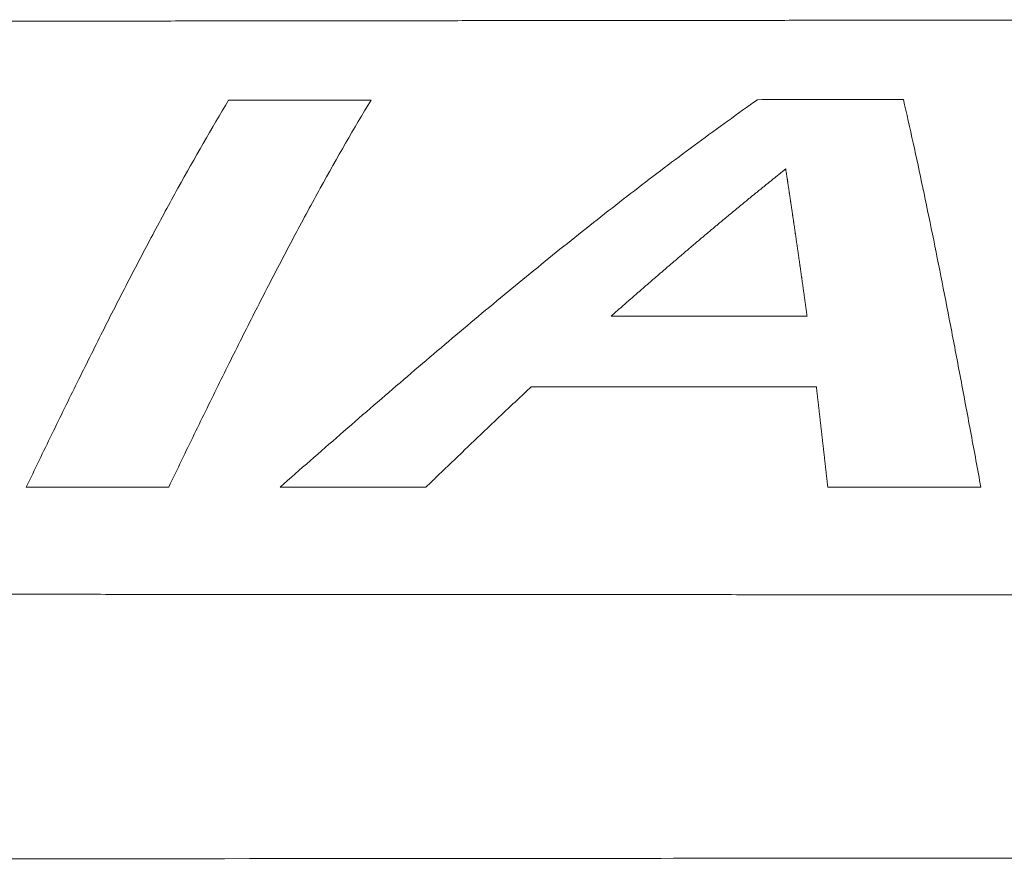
# Model space of a CAD drawing. Header units: millimetres. Extents: x 0 to 594, y 0 to 420.
# Tile 179 of 656: x 231.7 to 239.57, y 46.32 to 53.14. Entities that reach past the tile are written whole.
import ezdxf

# ---------------------------------------------------------------- set-up
doc = ezdxf.new("R2010")
doc.units = ezdxf.units.MM
doc.layers.add('1', color=7, linetype='Continuous', true_color=0xffffff)

msp = doc.modelspace()

# ---------------------------------------------------------------- linework, layer by layer
at = {"layer": '1', "color": 155, "linetype": 'Continuous', "lineweight": 13}
for points, knots in [([(214.422, 53.0973), (214.6131, 53.0976), (214.9953, 53.0983), (215.5686, 53.0993), (216.1419, 53.1003), (216.7152, 53.1013), (217.2885, 53.1023), (217.8617, 53.1033), (218.435, 53.1043), (219.0083, 53.1053), (219.5816, 53.1063), (220.1549, 53.1073), (220.7282, 53.1082), (221.3015, 53.1092), (221.8748, 53.1102), (222.4481, 53.1111), (223.0214, 53.1121), (223.5947, 53.113), (224.168, 53.1139), (224.7412, 53.1149), (225.3145, 53.1158), (225.8878, 53.1167), (226.4611, 53.1175), (227.0344, 53.1184), (227.6077, 53.1193), (228.181, 53.1201), (228.7543, 53.121), (229.3276, 53.1218), (229.9009, 53.1226), (230.4742, 53.1234), (231.0474, 53.1242), (231.6207, 53.1249), (232.194, 53.1257), (232.7673, 53.1264), (233.3406, 53.1271), (233.9139, 53.1278), (234.4872, 53.1284), (235.0605, 53.1291), (235.6338, 53.1297), (236.2071, 53.1303), (236.7804, 53.1309), (237.3537, 53.1315), (237.927, 53.132), (238.5003, 53.1325), (239.0736, 53.133), (239.6468, 53.1335), (240.2201, 53.1339), (240.7934, 53.1343), (241.3667, 53.1347), (241.94, 53.1351), (242.5133, 53.1354), (243.0866, 53.1357), (243.6599, 53.136), (244.2332, 53.1362), (244.8065, 53.1365), (245.3798, 53.1366), (245.9531, 53.1368), (246.5264, 53.1369), (247.0997, 53.137), (247.673, 53.1371), (248.2463, 53.1371), (248.8196, 53.1371), (249.3929, 53.1371), (249.9662, 53.137), (250.5395, 53.1369), (251.1127, 53.1367), (251.686, 53.1365), (252.0682, 53.1364), (252.2593, 53.1363)], [0, 0, 0, 0, 0.015152, 0.030303, 0.045455, 0.060606, 0.075758, 0.090909, 0.106061, 0.121212, 0.136364, 0.151515, 0.166666, 0.181818, 0.196969, 0.212121, 0.227272, 0.242424, 0.257575, 0.272727, 0.287878, 0.30303, 0.318181, 0.333333, 0.348484, 0.363636, 0.378787, 0.393939, 0.40909, 0.424242, 0.439393, 0.454545, 0.469696, 0.484848, 0.499999, 0.515151, 0.530302, 0.545454, 0.560605, 0.575757, 0.590908, 0.60606, 0.621211, 0.636363, 0.651514, 0.666666, 0.681817, 0.696969, 0.712121, 0.727272, 0.742424, 0.757575, 0.772727, 0.787878, 0.80303, 0.818181, 0.833333, 0.848485, 0.863636, 0.878788, 0.893939, 0.909091, 0.924242, 0.939394, 0.954545, 0.969697, 0.984848, 1, 1, 1, 1]), ([(231.7535, 49.3981), (231.822, 49.5404), (231.9584, 49.8224), (232.0936, 50.0986), (232.2285, 50.3716), (232.2957, 50.5066), (232.4299, 50.773), (232.5639, 51.0359), (232.6978, 51.2915), (232.8318, 51.5431), (232.8989, 51.667), (233.1005, 52.0322), (233.2355, 52.2673), (233.3718, 52.4932)], [0, 0, 0, 0, 0.125, 0.25, 0.25, 0.375, 0.375, 0.5, 0.625, 0.625, 0.75, 0.75, 1, 1, 1, 1]), ([(234.5104, 52.4944), (234.3742, 52.2684), (234.2393, 52.0332), (234.0377, 51.6678), (233.9707, 51.5439), (233.8367, 51.2921), (233.7029, 51.0364), (233.5689, 50.7733), (233.4347, 50.5068), (233.3675, 50.3718), (233.2327, 50.0986), (233.0975, 49.8223), (232.9612, 49.5402), (232.8927, 49.3978)], [0, 0, 0, 0, 0.25, 0.25, 0.375, 0.375, 0.5, 0.625, 0.625, 0.75, 0.75, 0.875, 1, 1, 1, 1]), ([(233.7832, 49.3976), (233.9439, 49.5391), (234.1042, 49.6795), (234.4238, 49.9581), (234.5832, 50.0962), (234.8219, 50.3013), (234.9014, 50.3693), (235.0603, 50.5045), (235.1397, 50.5717), (235.3777, 50.7722), (235.5363, 50.9042), (235.8532, 51.1646), (236.0117, 51.293), (236.3287, 51.5457), (236.4873, 51.67), (236.8048, 51.9143), (236.9638, 52.0342), (237.2824, 52.2694), (237.442, 52.3846), (237.602, 52.4973)], [0, 0, 0, 0, 0.125, 0.125, 0.25, 0.25, 0.3125, 0.3125, 0.375, 0.375, 0.5, 0.5, 0.625, 0.625, 0.75, 0.75, 0.875, 0.875, 1, 1, 1, 1]), ([(238.768, 52.4985), (238.794, 52.3852), (238.82, 52.2696), (238.8717, 52.0342), (238.8975, 51.9144), (238.9489, 51.6705), (238.9745, 51.5466), (239.0258, 51.2947), (239.0514, 51.1668), (239.1026, 50.9072), (239.1282, 50.7756), (239.1796, 50.5088), (239.2053, 50.3737), (239.257, 50.1001), (239.2829, 49.9616), (239.3349, 49.6816), (239.3611, 49.5401), (239.3874, 49.3971)], [0, 0, 0, 0, 0.125, 0.125, 0.25, 0.25, 0.375, 0.375, 0.5, 0.5, 0.625, 0.625, 0.75, 0.75, 0.875, 0.875, 1, 1, 1, 1]), ([(237.8266, 51.9429), (237.8227, 51.9397), (237.8149, 51.9335), (237.8031, 51.9241), (237.7914, 51.9147), (237.7796, 51.9052), (237.7679, 51.8958), (237.7561, 51.8864), (237.7443, 51.8769), (237.7326, 51.8675), (237.7208, 51.858), (237.7091, 51.8485), (237.6973, 51.8391), (237.6856, 51.8296), (237.6739, 51.8201), (237.6621, 51.8106), (237.6504, 51.801), (237.6386, 51.7915), (237.6269, 51.782), (237.6151, 51.7724), (237.6034, 51.7629), (237.5916, 51.7533), (237.5799, 51.7438), (237.5682, 51.7342), (237.5564, 51.7246), (237.5447, 51.715), (237.5329, 51.7054), (237.5212, 51.6958), (237.5095, 51.6861), (237.4977, 51.6765), (237.486, 51.6669), (237.4743, 51.6572), (237.4625, 51.6476), (237.4508, 51.6379), (237.4391, 51.6282), (237.4273, 51.6185), (237.4156, 51.6089), (237.4039, 51.5991), (237.3921, 51.5894), (237.3804, 51.5797), (237.3687, 51.57), (237.357, 51.5603), (237.3452, 51.5505), (237.3335, 51.5408), (237.3218, 51.531), (237.31, 51.5212), (237.2983, 51.5115), (237.2866, 51.5017), (237.2749, 51.4919), (237.2631, 51.4821), (237.2514, 51.4723), (237.2397, 51.4624), (237.228, 51.4526), (237.2162, 51.4428), (237.2045, 51.4329), (237.1928, 51.4231), (237.1811, 51.4132), (237.1694, 51.4034), (237.1576, 51.3935), (237.1459, 51.3836), (237.1342, 51.3737), (237.1225, 51.3638), (237.1108, 51.3539), (237.099, 51.344), (237.0873, 51.3341), (237.0756, 51.3241), (237.0639, 51.3142), (237.0522, 51.3042), (237.0404, 51.2943), (237.0287, 51.2843), (237.017, 51.2743), (237.0053, 51.2644), (236.9936, 51.2544), (236.9818, 51.2444), (236.9701, 51.2344), (236.9584, 51.2244), (236.9467, 51.2143), (236.935, 51.2043), (236.9232, 51.1943), (236.9115, 51.1842), (236.8998, 51.1742), (236.8881, 51.1641), (236.8764, 51.1541), (236.8646, 51.144), (236.8529, 51.1339), (236.8412, 51.1238), (236.8295, 51.1137), (236.8178, 51.1036), (236.8061, 51.0935), (236.7943, 51.0834), (236.7826, 51.0732), (236.7709, 51.0631), (236.7592, 51.053), (236.7475, 51.0428), (236.7357, 51.0327), (236.724, 51.0225), (236.7123, 51.0123), (236.7006, 51.0021), (236.6889, 50.992), (236.6771, 50.9818), (236.6654, 50.9716), (236.6537, 50.9614), (236.642, 50.9511), (236.6302, 50.9409), (236.6185, 50.9307), (236.6068, 50.9205), (236.5951, 50.9102), (236.5833, 50.9), (236.5716, 50.8897), (236.5599, 50.8794), (236.5482, 50.8692), (236.5365, 50.8589), (236.5247, 50.8486), (236.513, 50.8383), (236.5013, 50.828), (236.4895, 50.8177), (236.4778, 50.8074), (236.4661, 50.797), (236.4544, 50.7867), (236.4426, 50.7764), (236.4348, 50.7695), (236.4309, 50.766)], [0, 0, 0, 0, 0.008403, 0.016807, 0.02521, 0.033613, 0.042017, 0.05042, 0.058823, 0.067227, 0.07563, 0.084034, 0.092437, 0.10084, 0.109244, 0.117647, 0.12605, 0.134454, 0.142857, 0.151261, 0.159664, 0.168067, 0.176471, 0.184874, 0.193277, 0.201681, 0.210084, 0.218487, 0.226891, 0.235294, 0.243698, 0.252101, 0.260504, 0.268908, 0.277311, 0.285714, 0.294118, 0.302521, 0.310925, 0.319328, 0.327731, 0.336135, 0.344538, 0.352941, 0.361345, 0.369748, 0.378152, 0.386555, 0.394958, 0.403362, 0.411765, 0.420168, 0.428572, 0.436975, 0.445378, 0.453782, 0.462185, 0.470588, 0.478992, 0.487395, 0.495799, 0.504202, 0.512605, 0.521009, 0.529412, 0.537815, 0.546219, 0.554622, 0.563025, 0.571429, 0.579832, 0.588235, 0.596639, 0.605042, 0.613445, 0.621849, 0.630252, 0.638656, 0.647059, 0.655462, 0.663866, 0.672269, 0.680672, 0.689076, 0.697479, 0.705882, 0.714286, 0.722689, 0.731092, 0.739496, 0.747899, 0.756303, 0.764706, 0.773109, 0.781513, 0.789916, 0.798319, 0.806723, 0.815126, 0.823529, 0.831933, 0.840336, 0.848739, 0.857143, 0.865546, 0.87395, 0.882353, 0.890756, 0.89916, 0.907563, 0.915966, 0.92437, 0.932773, 0.941176, 0.94958, 0.957983, 0.966387, 0.97479, 0.983193, 0.991597, 1, 1, 1, 1]), ([(237.9973, 50.7665), (237.9968, 50.7699), (237.9959, 50.7768), (237.9945, 50.7872), (237.993, 50.7975), (237.9916, 50.8078), (237.9902, 50.8181), (237.9887, 50.8284), (237.9873, 50.8387), (237.9858, 50.849), (237.9844, 50.8593), (237.983, 50.8696), (237.9815, 50.8799), (237.9801, 50.8901), (237.9787, 50.9004), (237.9772, 50.9106), (237.9758, 50.9209), (237.9744, 50.9311), (237.9729, 50.9413), (237.9715, 50.9515), (237.9701, 50.9617), (237.9686, 50.9719), (237.9672, 50.9821), (237.9658, 50.9923), (237.9643, 51.0025), (237.9629, 51.0127), (237.9615, 51.0228), (237.96, 51.033), (237.9586, 51.0431), (237.9572, 51.0533), (237.9558, 51.0634), (237.9543, 51.0735), (237.9529, 51.0836), (237.9515, 51.0938), (237.95, 51.1039), (237.9486, 51.114), (237.9472, 51.124), (237.9457, 51.1341), (237.9443, 51.1442), (237.9429, 51.1543), (237.9414, 51.1643), (237.94, 51.1744), (237.9386, 51.1844), (237.9371, 51.1944), (237.9357, 51.2045), (237.9343, 51.2145), (237.9328, 51.2245), (237.9314, 51.2345), (237.93, 51.2445), (237.9285, 51.2545), (237.9271, 51.2645), (237.9257, 51.2744), (237.9242, 51.2844), (237.9228, 51.2943), (237.9214, 51.3043), (237.9199, 51.3142), (237.9185, 51.3242), (237.9171, 51.3341), (237.9156, 51.344), (237.9142, 51.3539), (237.9128, 51.3638), (237.9113, 51.3737), (237.9099, 51.3836), (237.9085, 51.3935), (237.9071, 51.4033), (237.9056, 51.4132), (237.9042, 51.423), (237.9028, 51.4329), (237.9013, 51.4427), (237.8999, 51.4525), (237.8985, 51.4624), (237.897, 51.4722), (237.8956, 51.482), (237.8942, 51.4918), (237.8927, 51.5016), (237.8913, 51.5113), (237.8899, 51.5211), (237.8884, 51.5309), (237.887, 51.5406), (237.8856, 51.5504), (237.8841, 51.5601), (237.8827, 51.5698), (237.8812, 51.5796), (237.8798, 51.5893), (237.8784, 51.599), (237.8769, 51.6087), (237.8755, 51.6184), (237.8741, 51.6281), (237.8726, 51.6377), (237.8712, 51.6474), (237.8698, 51.657), (237.8683, 51.6667), (237.8669, 51.6763), (237.8655, 51.686), (237.864, 51.6956), (237.8626, 51.7052), (237.8612, 51.7148), (237.8597, 51.7244), (237.8583, 51.734), (237.8568, 51.7436), (237.8554, 51.7532), (237.854, 51.7627), (237.8525, 51.7723), (237.8511, 51.7818), (237.8497, 51.7914), (237.8482, 51.8009), (237.8468, 51.8104), (237.8454, 51.8199), (237.8439, 51.8294), (237.8425, 51.8389), (237.841, 51.8484), (237.8396, 51.8579), (237.8382, 51.8674), (237.8367, 51.8769), (237.8353, 51.8863), (237.8338, 51.8958), (237.8324, 51.9052), (237.831, 51.9146), (237.8295, 51.924), (237.8281, 51.9335), (237.8271, 51.9397), (237.8266, 51.9429)], [0, 0, 0, 0, 0.008403, 0.016807, 0.02521, 0.033613, 0.042017, 0.05042, 0.058824, 0.067227, 0.07563, 0.084034, 0.092437, 0.10084, 0.109244, 0.117647, 0.126051, 0.134454, 0.142857, 0.151261, 0.159664, 0.168067, 0.176471, 0.184874, 0.193278, 0.201681, 0.210084, 0.218488, 0.226891, 0.235294, 0.243698, 0.252101, 0.260505, 0.268908, 0.277311, 0.285715, 0.294118, 0.302521, 0.310925, 0.319328, 0.327731, 0.336135, 0.344538, 0.352941, 0.361345, 0.369748, 0.378152, 0.386555, 0.394958, 0.403362, 0.411765, 0.420168, 0.428572, 0.436975, 0.445378, 0.453782, 0.462185, 0.470588, 0.478992, 0.487395, 0.495798, 0.504202, 0.512605, 0.521008, 0.529412, 0.537815, 0.546218, 0.554622, 0.563025, 0.571428, 0.579832, 0.588235, 0.596638, 0.605042, 0.613445, 0.621848, 0.630252, 0.638655, 0.647058, 0.655462, 0.663865, 0.672268, 0.680672, 0.689075, 0.697479, 0.705882, 0.714285, 0.722689, 0.731092, 0.739495, 0.747899, 0.756302, 0.764706, 0.773109, 0.781512, 0.789916, 0.798319, 0.806723, 0.815126, 0.823529, 0.831933, 0.840336, 0.848739, 0.857143, 0.865546, 0.87395, 0.882353, 0.890756, 0.89916, 0.907563, 0.915966, 0.92437, 0.932773, 0.941176, 0.94958, 0.957983, 0.966387, 0.97479, 0.983193, 0.991597, 1, 1, 1, 1]), ([(235.7907, 50.1999), (235.7869, 50.1964), (235.7795, 50.1894), (235.7683, 50.1789), (235.7572, 50.1684), (235.746, 50.1579), (235.7348, 50.1473), (235.7236, 50.1368), (235.7125, 50.1262), (235.7013, 50.1157), (235.6901, 50.1051), (235.6789, 50.0946), (235.6678, 50.084), (235.6566, 50.0735), (235.6454, 50.0629), (235.6342, 50.0523), (235.623, 50.0417), (235.6118, 50.0311), (235.6007, 50.0205), (235.5895, 50.0099), (235.5783, 49.9993), (235.5671, 49.9887), (235.5559, 49.9781), (235.5447, 49.9675), (235.5335, 49.9568), (235.5223, 49.9462), (235.5111, 49.9356), (235.4999, 49.9249), (235.4887, 49.9143), (235.4775, 49.9036), (235.4663, 49.893), (235.4551, 49.8823), (235.4439, 49.8716), (235.4327, 49.861), (235.4215, 49.8503), (235.4103, 49.8396), (235.399, 49.8289), (235.3878, 49.8182), (235.3766, 49.8075), (235.3654, 49.7968), (235.3542, 49.7861), (235.3429, 49.7754), (235.3317, 49.7647), (235.3205, 49.754), (235.3093, 49.7433), (235.298, 49.7325), (235.2868, 49.7218), (235.2756, 49.7111), (235.2643, 49.7003), (235.2531, 49.6896), (235.2419, 49.6788), (235.2306, 49.6681), (235.2194, 49.6573), (235.2082, 49.6465), (235.1969, 49.6358), (235.1857, 49.625), (235.1744, 49.6142), (235.1632, 49.6034), (235.1519, 49.5927), (235.1407, 49.5819), (235.1294, 49.5711), (235.1182, 49.5603), (235.1069, 49.5495), (235.0956, 49.5387), (235.0844, 49.5278), (235.0731, 49.517), (235.0618, 49.5062), (235.0506, 49.4954), (235.0393, 49.4846), (235.028, 49.4737), (235.0168, 49.4629), (235.0055, 49.452), (234.9942, 49.4412), (234.9829, 49.4303), (234.9717, 49.4195), (234.9604, 49.4086), (234.9529, 49.4014), (234.9491, 49.3978)], [0, 0, 0, 0, 0.013333, 0.026667, 0.04, 0.053333, 0.066667, 0.08, 0.093333, 0.106667, 0.12, 0.133333, 0.146667, 0.16, 0.173333, 0.186667, 0.2, 0.213333, 0.226667, 0.24, 0.253333, 0.266667, 0.28, 0.293333, 0.306667, 0.32, 0.333333, 0.346667, 0.36, 0.373333, 0.386667, 0.4, 0.413333, 0.426667, 0.44, 0.453333, 0.466667, 0.48, 0.493333, 0.506667, 0.52, 0.533333, 0.546667, 0.56, 0.573333, 0.586667, 0.6, 0.613333, 0.626667, 0.64, 0.653333, 0.666667, 0.68, 0.693333, 0.706667, 0.72, 0.733333, 0.746667, 0.76, 0.773333, 0.786667, 0.8, 0.813333, 0.826667, 0.84, 0.853333, 0.866667, 0.88, 0.893333, 0.906667, 0.92, 0.933333, 0.946667, 0.96, 0.973333, 0.986667, 1, 1, 1, 1]), ([(238.1631, 49.3972), (238.1627, 49.4009), (238.1619, 49.4082), (238.1606, 49.4191), (238.1594, 49.43), (238.1582, 49.4409), (238.157, 49.4518), (238.1557, 49.4627), (238.1545, 49.4736), (238.1533, 49.4845), (238.1521, 49.4953), (238.1508, 49.5062), (238.1496, 49.5171), (238.1484, 49.5279), (238.1472, 49.5388), (238.1459, 49.5496), (238.1447, 49.5605), (238.1435, 49.5713), (238.1423, 49.5821), (238.141, 49.593), (238.1398, 49.6038), (238.1386, 49.6146), (238.1374, 49.6254), (238.1362, 49.6362), (238.1349, 49.647), (238.1337, 49.6578), (238.1325, 49.6686), (238.1313, 49.6793), (238.1301, 49.6901), (238.1288, 49.7009), (238.1276, 49.7116), (238.1264, 49.7224), (238.1252, 49.7331), (238.124, 49.7439), (238.1227, 49.7546), (238.1215, 49.7653), (238.1203, 49.7761), (238.1191, 49.7868), (238.1179, 49.7975), (238.1167, 49.8082), (238.1154, 49.8189), (238.1142, 49.8296), (238.113, 49.8403), (238.1118, 49.851), (238.1106, 49.8616), (238.1094, 49.8723), (238.1082, 49.883), (238.1069, 49.8936), (238.1057, 49.9043), (238.1045, 49.9149), (238.1033, 49.9256), (238.1021, 49.9362), (238.1009, 49.9468), (238.0997, 49.9574), (238.0985, 49.9681), (238.0972, 49.9787), (238.096, 49.9893), (238.0948, 49.9999), (238.0936, 50.0105), (238.0924, 50.021), (238.0912, 50.0316), (238.09, 50.0422), (238.0888, 50.0528), (238.0876, 50.0633), (238.0864, 50.0739), (238.0851, 50.0844), (238.0839, 50.0949), (238.0827, 50.1055), (238.0815, 50.116), (238.0803, 50.1265), (238.0791, 50.137), (238.0779, 50.1475), (238.0767, 50.1581), (238.0755, 50.1685), (238.0743, 50.179), (238.0731, 50.1895), (238.0723, 50.1965), (238.0719, 50.2)], [0, 0, 0, 0, 0.013333, 0.026667, 0.04, 0.053333, 0.066667, 0.08, 0.093333, 0.106667, 0.12, 0.133334, 0.146667, 0.16, 0.173334, 0.186667, 0.200001, 0.213334, 0.226667, 0.240001, 0.253334, 0.266668, 0.280001, 0.293334, 0.306668, 0.320001, 0.333334, 0.346668, 0.360001, 0.373335, 0.386668, 0.400001, 0.413335, 0.426668, 0.440001, 0.453335, 0.466668, 0.480001, 0.493335, 0.506668, 0.520001, 0.533335, 0.546668, 0.560001, 0.573335, 0.586668, 0.600001, 0.613335, 0.626668, 0.640001, 0.653335, 0.666668, 0.680001, 0.693334, 0.706668, 0.720001, 0.733334, 0.746668, 0.760001, 0.773334, 0.786667, 0.800001, 0.813334, 0.826667, 0.84, 0.853334, 0.866667, 0.88, 0.893334, 0.906667, 0.92, 0.933333, 0.946667, 0.96, 0.973333, 0.986667, 1, 1, 1, 1]), ([(252.2587, 48.5236), (252.1527, 48.5237), (251.9407, 48.524), (251.6227, 48.5244), (251.3048, 48.5248), (250.9868, 48.5252), (250.6688, 48.5256), (250.3509, 48.526), (250.0329, 48.5263), (249.7149, 48.5267), (249.397, 48.5271), (249.079, 48.5274), (248.761, 48.5278), (248.4431, 48.5281), (248.1251, 48.5285), (247.8071, 48.5288), (247.4892, 48.5292), (247.1712, 48.5295), (246.8533, 48.5298), (246.5353, 48.5302), (246.2173, 48.5305), (245.8994, 48.5308), (245.5814, 48.5311), (245.2634, 48.5314), (244.9455, 48.5317), (244.6275, 48.532), (244.3095, 48.5323), (243.9916, 48.5326), (243.6736, 48.5329), (243.3556, 48.5332), (243.0377, 48.5334), (242.7197, 48.5337), (242.4017, 48.534), (242.0838, 48.5342), (241.7658, 48.5345), (241.4478, 48.5347), (241.1299, 48.535), (240.8119, 48.5352), (240.494, 48.5355), (240.176, 48.5357), (239.858, 48.536), (239.5401, 48.5362), (239.2221, 48.5364), (238.9041, 48.5366), (238.5862, 48.5369), (238.2682, 48.5371), (237.9502, 48.5373), (237.6323, 48.5375), (237.3143, 48.5377), (236.9963, 48.5379), (236.6784, 48.5381), (236.3604, 48.5383), (236.0424, 48.5385), (235.7245, 48.5386), (235.4065, 48.5388), (235.0886, 48.539), (234.7706, 48.5392), (234.4526, 48.5393), (234.1347, 48.5395), (233.8167, 48.5396), (233.4987, 48.5398), (233.1808, 48.54), (232.8628, 48.5401), (232.5448, 48.5402), (232.2269, 48.5404), (231.9089, 48.5405), (231.591, 48.5407), (231.273, 48.5408), (230.955, 48.5409), (230.6371, 48.541), (230.3191, 48.5412), (230.0011, 48.5413), (229.6832, 48.5414), (229.3652, 48.5415), (229.0472, 48.5416), (228.7293, 48.5417), (228.4113, 48.5418), (228.0933, 48.5419), (227.7754, 48.542), (227.4574, 48.5421), (227.1395, 48.5422), (226.8215, 48.5423), (226.5035, 48.5423), (226.1856, 48.5424), (225.8676, 48.5425), (225.5496, 48.5425), (225.2317, 48.5426), (224.9137, 48.5427), (224.5957, 48.5427), (224.2778, 48.5428), (223.9598, 48.5428), (223.6418, 48.5429), (223.3239, 48.5429), (223.0059, 48.543), (222.688, 48.543), (222.37, 48.5431), (222.052, 48.5431), (221.7341, 48.5431), (221.4161, 48.5432), (221.0981, 48.5432), (220.7802, 48.5432), (220.4622, 48.5432), (220.1442, 48.5432), (219.8263, 48.5433), (219.5083, 48.5433), (219.1903, 48.5433), (218.8724, 48.5433), (218.5544, 48.5433), (218.2365, 48.5433), (217.9185, 48.5433), (217.6005, 48.5433), (217.2826, 48.5433), (216.9646, 48.5432), (216.6466, 48.5432), (216.3287, 48.5432), (216.0107, 48.5432), (215.6927, 48.5432), (215.3748, 48.5431), (215.0568, 48.5431), (214.7388, 48.5431), (214.5269, 48.5431), (214.4209, 48.543)], [0, 0, 0, 0, 0.008403, 0.016807, 0.02521, 0.033613, 0.042017, 0.05042, 0.058824, 0.067227, 0.07563, 0.084034, 0.092437, 0.10084, 0.109244, 0.117647, 0.126051, 0.134454, 0.142857, 0.151261, 0.159664, 0.168067, 0.176471, 0.184874, 0.193278, 0.201681, 0.210084, 0.218488, 0.226891, 0.235294, 0.243698, 0.252101, 0.260505, 0.268908, 0.277311, 0.285715, 0.294118, 0.302521, 0.310925, 0.319328, 0.327731, 0.336135, 0.344538, 0.352942, 0.361345, 0.369748, 0.378152, 0.386555, 0.394958, 0.403362, 0.411765, 0.420168, 0.428572, 0.436975, 0.445378, 0.453782, 0.462185, 0.470589, 0.478992, 0.487395, 0.495799, 0.504202, 0.512605, 0.521009, 0.529412, 0.537815, 0.546219, 0.554622, 0.563025, 0.571429, 0.579832, 0.588235, 0.596639, 0.605042, 0.613445, 0.621849, 0.630252, 0.638655, 0.647059, 0.655462, 0.663865, 0.672269, 0.680672, 0.689076, 0.697479, 0.705882, 0.714286, 0.722689, 0.731092, 0.739496, 0.747899, 0.756302, 0.764706, 0.773109, 0.781513, 0.789916, 0.798319, 0.806723, 0.815126, 0.823529, 0.831933, 0.840336, 0.848739, 0.857143, 0.865546, 0.87395, 0.882353, 0.890756, 0.89916, 0.907563, 0.915966, 0.92437, 0.932773, 0.941176, 0.94958, 0.957983, 0.966387, 0.97479, 0.983193, 0.991597, 1, 1, 1, 1])]:
    msp.add_open_spline(points, degree=3, knots=knots, dxfattribs=at)
for points in [[(233.3718, 52.4932), (233.4983, 52.4933), (233.7514, 52.4936), (234.1309, 52.494), (234.3839, 52.4943), (234.5104, 52.4944)], [(237.602, 52.4973), (237.6992, 52.4974), (237.8935, 52.4976), (238.185, 52.4979), (238.4765, 52.4982), (238.6708, 52.4984), (238.768, 52.4985)], [(236.4309, 50.766), (236.5353, 50.7661), (236.7442, 50.7661), (237.0575, 50.7662), (237.3708, 50.7663), (237.684, 50.7664), (237.8929, 50.7665), (237.9973, 50.7665)], [(238.0719, 50.2), (237.9632, 50.2), (237.746, 50.2), (237.4201, 50.2), (237.0942, 50.2), (236.7683, 50.2), (236.4424, 50.2), (236.1165, 50.2), (235.8993, 50.1999), (235.7907, 50.1999)], [(232.8927, 49.3978), (232.7661, 49.3979), (232.5129, 49.3979), (232.1332, 49.398), (231.88, 49.3981), (231.7535, 49.3981)], [(234.9491, 49.3978), (234.8519, 49.3978), (234.6576, 49.3977), (234.3661, 49.3977), (234.0747, 49.3976), (233.8804, 49.3976), (233.7832, 49.3976)], [(239.3874, 49.3971), (239.2854, 49.3971), (239.0813, 49.3972), (238.7753, 49.3972), (238.4692, 49.3972), (238.2651, 49.3972), (238.1631, 49.3972)]]:
    msp.add_open_spline(points, degree=3, dxfattribs=at)
at = {"layer": '1', "color": 155, "linetype": 'Continuous', "lineweight": 18}
msp.add_open_spline([(267.1291, 46.4131), (267.0282, 46.4132), (266.5983, 46.414), (265.5186, 46.4158), (263.273, 46.4193), (258.9332, 46.4251), (250.7738, 46.4324), (244.3791, 46.4322), (239.9893, 46.4302), (239.8563, 46.4302), (239.5902, 46.43), (239.1912, 46.4298), (238.26, 46.4294), (236.3977, 46.4282), (232.6732, 46.4255), (229.4808, 46.4221), (223.096, 46.4141), (218.8394, 46.4072), (210.3264, 46.3895), (206.07, 46.3787), (197.5584, 46.356), (193.3031, 46.344), (184.7952, 46.3283), (180.5426, 46.3246), (172.0406, 46.3429), (167.7912, 46.3649), (163.5412, 46.4059)], degree=3, knots=[0, 0, 0, 0, 0.002404, 0.010259, 0.025969, 0.057389, 0.12023, 0.245911, 0.245911, 0.249839, 0.249839, 0.253767, 0.261622, 0.277332, 0.308752, 0.371593, 0.371593, 0.497274, 0.497274, 0.622956, 0.622956, 0.748637, 0.748637, 0.874319, 0.874319, 1, 1, 1, 1], dxfattribs=at)

doc.saveas('drawing.dxf')
